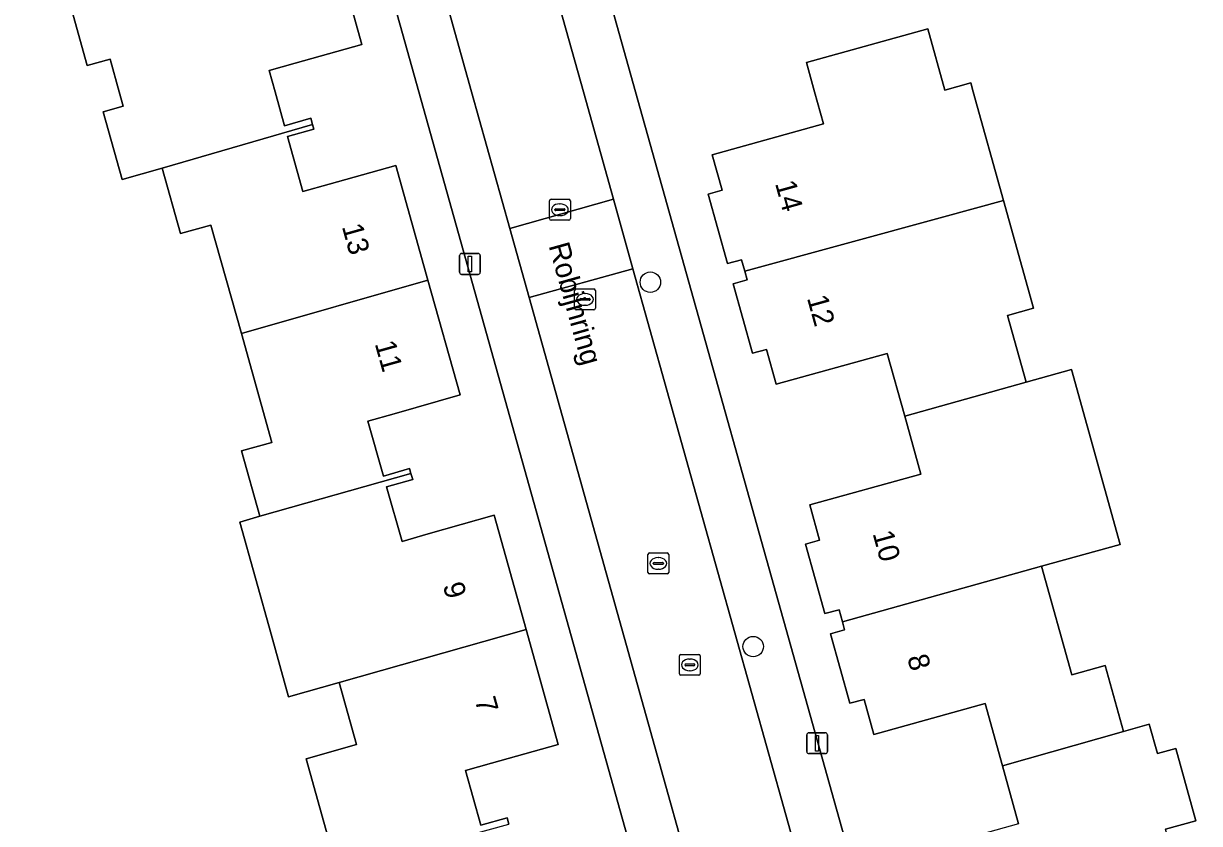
# Model space of a CAD drawing. Extents: x 159626 to 160723, y 388173 to 389416.
# Drawn here: x 160026.8 to 160083.1, y 388465 to 388503.3 of the extents above; entities that cross this region are included whole.
import ezdxf

# ---------------------------------------------------------------- set-up
doc = ezdxf.new("R2010")
doc.units = 0
for name, color, linetype in [('IMGEO_Boom', 7, 'Continuous'), ('IMGEO_Erf', 7, 'Continuous'), ('IMGEO_Kolk', 7, 'Continuous'), ('IMGEO_Lichtmast', 7, 'Continuous'), ('IMGEO_Openbare_ruimte_label', 7, 'Continuous'), ('IMGEO_Pand', 7, 'Continuous'), ('IMGEO_Pand_nummerreeks', 7, 'Continuous'), ('IMGEO_Rijbaan_lokaal_open', 7, 'Continuous'), ('IMGEO_Rioolput', 7, 'Continuous'), ('IMGEO_Voetpad_open', 7, 'Continuous')]:
    doc.layers.add(name, color=color, linetype=linetype)

msp = doc.modelspace()

# ---------------------------------------------------------------- linework, layer by layer
at = {"layer": 'IMGEO_Boom'}
for centre in [(160056.778, 388490.891), (160061.703, 388473.447)]:
    msp.add_circle(centre, 0.489, dxfattribs=at)
at = {"layer": 'IMGEO_Erf'}
for points in [[(160124.595, 388462.323), (160130.611, 388465.651), (160128.765, 388472.373), (160120.983, 388500), (160116.838, 388514.716), (160068.858, 388527.703), (160051.036, 388517.975), (160056.074, 388500), (160074.428, 388434.513)], [(160045.697, 388500), (160042.053, 388513.017), (160037.799, 388510.676), (160018.405, 388500), (160013.883, 388497.511), (160000, 388489.869), (159985.778, 388482.041), (160000, 388431.308), (160009.237, 388398.358), (160063.783, 388428.62)], [(160041.402, 388507.894), (160042.967, 388502.269), (160039.776, 388501.373), (160038.524, 388501.021), (160038.81, 388500), (160039.263, 388498.384), (160040.518, 388498.736), (160040.6, 388498.442), (160040.664, 388498.214), (160039.408, 388497.861), (160040.145, 388495.234), (160041.397, 388495.586), (160044.587, 388496.481), (160046.131, 388490.982), (160047.671, 388485.496), (160044.51, 388484.596), (160043.259, 388484.24), (160044.006, 388481.612), (160045.253, 388481.966), (160045.318, 388481.734), (160045.399, 388481.447), (160044.152, 388481.092), (160044.894, 388478.483), (160046.145, 388478.839), (160049.305, 388479.738), (160050.829, 388474.266), (160052.362, 388468.764), (160049.177, 388467.867), (160047.925, 388467.514), (160048.664, 388464.891), (160049.917, 388465.242), (160050.001, 388464.946)], [(160041.799, 388462.697), (160040.291, 388468.077), (160042.709, 388468.756), (160041.875, 388471.731), (160039.461, 388471.048), (160038.62, 388474.047), (160037.119, 388479.4), (160038.079, 388479.685), (160037.203, 388482.81), (160038.657, 388483.217), (160037.195, 388488.432), (160035.739, 388493.625), (160034.286, 388493.218), (160033.409, 388496.348), (160032.448, 388496.078), (160031.485, 388495.808), (160030.579, 388499.042), (160031.542, 388499.313), (160031.35, 388500), (160030.908, 388501.576), (160029.815, 388501.269), (160028.817, 388504.832)], [(160074.41, 388464.957), (160073.636, 388467.739), (160072.804, 388470.727), (160067.476, 388469.244), (160067.01, 388470.919), (160066.335, 388470.731), (160065.407, 388474.062), (160066.081, 388474.249), (160065.973, 388474.634), (160065.812, 388475.211), (160065.138, 388475.023), (160064.21, 388478.354), (160064.884, 388478.541), (160064.415, 388480.226), (160069.73, 388481.705), (160068.957, 388484.482), (160068.123, 388487.481), (160062.807, 388486.002), (160062.341, 388487.677), (160061.666, 388487.489), (160060.738, 388490.82), (160061.412, 388491.007), (160061.296, 388491.422), (160061.143, 388491.969), (160060.469, 388491.781), (160059.541, 388495.112), (160060.215, 388495.299), (160059.746, 388496.984), (160065.064, 388498.465), (160064.637, 388500), (160064.247, 388501.404), (160070.066, 388503.024), (160070.884, 388500.086), (160072.117, 388500.429), (160072.236, 388500), (160073.682, 388494.809), (160075.121, 388489.641), (160073.879, 388489.295), (160074.767, 388486.107), (160076.941, 388486.715), (160079.272, 388478.341), (160075.509, 388477.292), (160076.957, 388472.092), (160078.547, 388472.535), (160079.425, 388469.382), (160080.669, 388469.728), (160081.066, 388468.334), (160081.933, 388468.575), (160082.898, 388465.107), (160081.451, 388464.711)], [(160064.967, 388431.158), (160045.697, 388500)]]:
    msp.add_lwpolyline(points, dxfattribs=at)
at = {"layer": 'IMGEO_Kolk'}
for p, q in [((160051.948, 388493.935), (160051.948, 388494.787)), ((160052.023, 388494.861), (160052.875, 388494.861)), ((160052.436, 388494.641), (160052.461, 388494.641)), ((160052.949, 388494.787), (160052.949, 388493.935)), ((160052.207, 388494.355), (160052.207, 388494.367)), ((160052.645, 388494.318), (160052.247, 388494.318)), ((160052.25, 388494.404), (160052.648, 388494.404)), ((160052.459, 388494.081), (160052.434, 388494.081)), ((160052.691, 388494.367), (160052.691, 388494.355)), ((160052.875, 388493.861), (160052.023, 388493.861)), ((160053.149, 388489.64), (160053.149, 388490.492)), ((160053.224, 388490.566), (160054.076, 388490.566)), ((160053.408, 388490.06), (160053.408, 388490.072)), ((160053.846, 388490.023), (160053.448, 388490.023)), ((160053.451, 388490.109), (160053.849, 388490.109)), ((160053.637, 388490.346), (160053.662, 388490.346)), ((160053.892, 388490.072), (160053.892, 388490.06)), ((160054.15, 388490.492), (160054.15, 388489.64)), ((160054.076, 388489.566), (160053.224, 388489.566)), ((160053.66, 388489.786), (160053.635, 388489.786)), ((160056.659, 388477.001), (160056.659, 388477.853)), ((160056.734, 388477.927), (160057.586, 388477.927)), ((160057.147, 388477.707), (160057.172, 388477.707)), ((160057.66, 388477.853), (160057.66, 388477.001)), ((160056.918, 388477.421), (160056.918, 388477.433)), ((160057.356, 388477.384), (160056.958, 388477.384)), ((160056.961, 388477.47), (160057.359, 388477.47)), ((160057.17, 388477.147), (160057.145, 388477.147)), ((160057.402, 388477.433), (160057.402, 388477.421)), ((160057.586, 388476.927), (160056.734, 388476.927))]:
    msp.add_line(p, q, dxfattribs=at)
for points in [[(160051.948, 388493.935), (160051.948, 388494.787)], [(160052.023, 388494.861), (160052.875, 388494.861)], [(160052.949, 388494.787), (160052.949, 388493.935)], [(160052.875, 388493.861), (160052.023, 388493.861)], [(160053.149, 388489.64), (160053.149, 388490.492)], [(160053.224, 388490.566), (160054.076, 388490.566)], [(160054.15, 388490.492), (160054.15, 388489.64)], [(160054.076, 388489.566), (160053.224, 388489.566)], [(160056.659, 388477.001), (160056.659, 388477.853)], [(160056.734, 388477.927), (160057.586, 388477.927)], [(160057.66, 388477.853), (160057.66, 388477.001)], [(160057.586, 388476.927), (160056.734, 388476.927)]]:
    msp.add_lwpolyline(points, dxfattribs=at)
for centre, radius, start, end in [((160052.025, 388494.785), 0.0765, 91.552, 178.448), ((160052.025, 388494.785), 0.0765, 91.552, 178.448), ((160052.873, 388494.785), 0.0765, 1.552, 88.448), ((160052.873, 388494.785), 0.0765, 1.552, 88.448), ((160052.247, 388494.364), 0.0403, 85.8775, 175.7526), ((160052.244, 388494.354), 0.0366, 178.938, 274.7102), ((160052.648, 388494.361), 0.043, 264.8664, 352.4533), ((160052.652, 388494.366), 0.0386, 1.7309, 96.639), ((160052.025, 388493.937), 0.0765, 181.552, 268.448), ((160052.025, 388493.937), 0.0765, 181.552, 268.448), ((160052.873, 388493.937), 0.0765, 271.552, 358.448), ((160052.873, 388493.937), 0.0765, 271.552, 358.448), ((160053.226, 388490.49), 0.0765, 91.552, 178.448), ((160053.226, 388490.49), 0.0765, 91.552, 178.448), ((160053.448, 388490.069), 0.0403, 85.8775, 175.7526), ((160053.445, 388490.059), 0.0366, 178.938, 274.7102), ((160053.849, 388490.066), 0.043, 264.8664, 352.4533), ((160053.853, 388490.071), 0.0386, 1.7309, 96.639), ((160054.074, 388490.49), 0.0765, 1.552, 88.448), ((160054.074, 388490.49), 0.0765, 1.552, 88.448), ((160053.226, 388489.642), 0.0765, 181.552, 268.448), ((160053.226, 388489.642), 0.0765, 181.552, 268.448), ((160054.074, 388489.642), 0.0765, 271.552, 358.448), ((160054.074, 388489.642), 0.0765, 271.552, 358.448), ((160056.736, 388477.851), 0.0765, 91.552, 178.448), ((160056.736, 388477.851), 0.0765, 91.552, 178.448), ((160057.584, 388477.851), 0.0765, 1.552, 88.448), ((160057.584, 388477.851), 0.0765, 1.552, 88.448), ((160056.958, 388477.43), 0.0403, 85.8775, 175.7526), ((160056.955, 388477.42), 0.0366, 178.938, 274.7102), ((160057.359, 388477.427), 0.043, 264.8664, 352.4533), ((160057.363, 388477.432), 0.0386, 1.7309, 96.639), ((160056.736, 388477.003), 0.0765, 181.552, 268.448), ((160056.736, 388477.003), 0.0765, 181.552, 268.448), ((160057.584, 388477.003), 0.0765, 271.552, 358.448), ((160057.584, 388477.003), 0.0765, 271.552, 358.448)]:
    msp.add_arc(centre, radius, start, end, dxfattribs=at)
for centre, major_axis, ratio, start_param, end_param in [((160052.435, 388494.361), (-0.387, 0.002), 0.722429, 4.712389, 7.853982), ((160052.46, 388494.361), (-0.39, 0.002), 0.717154, 1.570796, 4.712389), ((160053.636, 388490.066), (-0.387, 0.002), 0.722429, 4.712389, 7.853982), ((160053.661, 388490.066), (-0.39, 0.002), 0.717154, 1.570796, 4.712389), ((160057.146, 388477.427), (-0.387, 0.002), 0.722429, 4.712389, 7.853982), ((160057.171, 388477.427), (-0.39, 0.002), 0.717154, 1.570796, 4.712389)]:
    msp.add_ellipse(centre, major_axis=major_axis, ratio=ratio, start_param=start_param, end_param=end_param, dxfattribs=at)
at = {"layer": 'IMGEO_Lichtmast'}
for p, q in [((160047.642, 388491.366), (160047.642, 388492.166)), ((160047.642, 388492.166), (160047.642, 388491.366)), ((160047.742, 388492.266), (160048.532, 388492.266)), ((160048.532, 388492.266), (160047.742, 388492.266)), ((160048.632, 388492.166), (160048.632, 388491.366)), ((160048.632, 388491.366), (160048.632, 388492.166)), ((160048.532, 388491.266), (160047.742, 388491.266)), ((160047.742, 388491.266), (160048.532, 388491.266)), ((160064.266, 388468.422), (160064.266, 388469.222)), ((160064.266, 388469.222), (160064.266, 388468.422)), ((160064.366, 388469.322), (160065.156, 388469.322)), ((160065.156, 388469.322), (160064.366, 388469.322)), ((160065.256, 388469.222), (160065.256, 388468.422)), ((160065.256, 388468.422), (160065.256, 388469.222)), ((160065.156, 388468.322), (160064.366, 388468.322)), ((160064.366, 388468.322), (160065.156, 388468.322))]:
    msp.add_line(p, q, dxfattribs=at)
for points in [[(160048.062, 388492.141), (160048.212, 388492.141), (160048.212, 388491.391), (160048.062, 388491.391), (160048.062, 388492.141)], [(160064.686, 388469.197), (160064.836, 388469.197), (160064.836, 388468.447), (160064.686, 388468.447), (160064.686, 388469.197)]]:
    msp.add_lwpolyline(points, dxfattribs=at)
for centre, start, end in [((160047.742, 388492.166), 90, 180), ((160047.742, 388492.166), 90, 180), ((160048.532, 388492.166), 0, 90), ((160048.532, 388492.166), 360, 90), ((160047.742, 388491.366), 180, 270), ((160047.742, 388491.366), 180, 270), ((160048.532, 388491.366), 270, 0), ((160048.532, 388491.366), 270, 0), ((160064.366, 388469.222), 90, 180), ((160064.366, 388469.222), 90, 180), ((160065.156, 388469.222), 0, 90), ((160065.156, 388469.222), 360, 90), ((160064.366, 388468.422), 180, 270), ((160064.366, 388468.422), 180, 270), ((160065.156, 388468.422), 270, 0), ((160065.156, 388468.422), 270, 0)]:
    msp.add_arc(centre, 0.1, start, end, dxfattribs=at)
at = {"layer": 'IMGEO_Pand'}
for points in [[(160038.524, 388501.021), (160039.776, 388501.373), (160042.967, 388502.269), (160041.402, 388507.894), (160032.449, 388505.383), (160032.328, 388505.816), (160028.817, 388504.832), (160029.815, 388501.269), (160030.908, 388501.576), (160031.35, 388500), (160031.542, 388499.313), (160030.579, 388499.042), (160031.485, 388495.808), (160032.448, 388496.078), (160033.409, 388496.348), (160040.6, 388498.442), (160040.518, 388498.736), (160039.263, 388498.384), (160038.81, 388500)], [(160073.682, 388494.809), (160072.236, 388500), (160072.117, 388500.429), (160070.884, 388500.086), (160070.066, 388503.024), (160064.247, 388501.404), (160064.637, 388500), (160065.064, 388498.465), (160059.746, 388496.984), (160060.215, 388495.299), (160059.541, 388495.112), (160060.469, 388491.781), (160061.143, 388491.969), (160061.296, 388491.422), (160070.825, 388494.02)], [(160037.195, 388488.432), (160046.131, 388490.982), (160044.587, 388496.481), (160041.397, 388495.586), (160040.145, 388495.234), (160039.408, 388497.861), (160040.664, 388498.214), (160040.6, 388498.442), (160033.409, 388496.348), (160034.286, 388493.218), (160035.739, 388493.625)], [(160068.957, 388484.482), (160074.767, 388486.107), (160073.879, 388489.295), (160075.121, 388489.641), (160073.682, 388494.809), (160070.825, 388494.02), (160061.296, 388491.422), (160061.412, 388491.007), (160060.738, 388490.82), (160061.666, 388487.489), (160062.341, 388487.677), (160062.807, 388486.002), (160068.123, 388487.481)], [(160037.195, 388488.432), (160038.657, 388483.217), (160037.203, 388482.81), (160038.079, 388479.685), (160045.318, 388481.734), (160045.253, 388481.966), (160044.006, 388481.612), (160043.259, 388484.24), (160044.51, 388484.596), (160047.671, 388485.496), (160046.131, 388490.982)], [(160074.767, 388486.107), (160068.957, 388484.482), (160069.73, 388481.705), (160064.415, 388480.226), (160064.884, 388478.541), (160064.21, 388478.354), (160065.138, 388475.023), (160065.812, 388475.211), (160065.973, 388474.634), (160075.509, 388477.292), (160079.272, 388478.341), (160076.941, 388486.715)], [(160049.305, 388479.738), (160046.145, 388478.839), (160044.894, 388478.483), (160044.152, 388481.092), (160045.399, 388481.447), (160045.318, 388481.734), (160038.079, 388479.685), (160037.119, 388479.4), (160038.62, 388474.047), (160039.461, 388471.048), (160041.875, 388471.731), (160050.829, 388474.266)], [(160065.973, 388474.634), (160066.081, 388474.249), (160065.407, 388474.062), (160066.335, 388470.731), (160067.01, 388470.919), (160067.476, 388469.244), (160072.804, 388470.727), (160073.636, 388467.739), (160079.425, 388469.382), (160078.547, 388472.535), (160076.957, 388472.092), (160075.509, 388477.292)], [(160041.799, 388462.697), (160050.001, 388464.946), (160049.917, 388465.242), (160048.664, 388464.891), (160047.925, 388467.514), (160049.177, 388467.867), (160052.362, 388468.764), (160050.829, 388474.266), (160041.875, 388471.731), (160042.709, 388468.756), (160040.291, 388468.077)], [(160080.163, 388460.578), (160082.452, 388461.218), (160081.451, 388464.711), (160082.898, 388465.107), (160081.933, 388468.575), (160081.066, 388468.334), (160080.669, 388469.728), (160079.425, 388469.382), (160073.636, 388467.739), (160074.41, 388464.957), (160069.092, 388463.478), (160069.561, 388461.793), (160068.887, 388461.606), (160069.815, 388458.275), (160070.489, 388458.463), (160070.642, 388457.914)]]:
    msp.add_lwpolyline(points, close=True, dxfattribs=at)
at = {"layer": 'IMGEO_Rijbaan_lokaal_open'}
for points in [[(160048.876, 388516.76), (160044.252, 388514.196), (160048.223, 388500), (160050.05, 388493.468), (160055.014, 388494.859), (160053.573, 388500)], [(160055.946, 388491.534), (160055.014, 388494.859), (160050.05, 388493.468), (160050.975, 388490.162)], [(160055.946, 388491.534), (160050.975, 388490.162), (160064.814, 388440.692), (160069.781, 388442.163)]]:
    msp.add_lwpolyline(points, close=True, dxfattribs=at)
at = {"layer": 'IMGEO_Rioolput'}
for p, q in [((160058.167, 388472.145), (160058.167, 388472.997)), ((160058.242, 388473.071), (160059.094, 388473.071)), ((160058.426, 388472.565), (160058.426, 388472.577)), ((160058.469, 388472.614), (160058.867, 388472.614)), ((160058.655, 388472.851), (160058.68, 388472.851)), ((160058.91, 388472.577), (160058.91, 388472.565)), ((160059.168, 388472.997), (160059.168, 388472.145)), ((160059.094, 388472.071), (160058.242, 388472.071)), ((160058.864, 388472.528), (160058.466, 388472.528)), ((160058.678, 388472.291), (160058.653, 388472.291))]:
    msp.add_line(p, q, dxfattribs=at)
for points in [[(160058.167, 388472.145), (160058.167, 388472.997)], [(160058.242, 388473.071), (160059.094, 388473.071)], [(160059.168, 388472.997), (160059.168, 388472.145)], [(160059.094, 388472.071), (160058.242, 388472.071)]]:
    msp.add_lwpolyline(points, dxfattribs=at)
for centre, radius, start, end in [((160058.244, 388472.995), 0.0765, 91.552, 178.448), ((160058.244, 388472.995), 0.0765, 91.552, 178.448), ((160058.466, 388472.574), 0.0403, 85.8775, 175.7526), ((160058.871, 388472.576), 0.0386, 1.7309, 96.639), ((160059.092, 388472.995), 0.0765, 1.552, 88.448), ((160059.092, 388472.995), 0.0765, 1.552, 88.448), ((160058.244, 388472.147), 0.0765, 181.552, 268.448), ((160058.244, 388472.147), 0.0765, 181.552, 268.448), ((160058.463, 388472.564), 0.0366, 178.938, 274.7102), ((160058.867, 388472.571), 0.043, 264.8664, 352.4533), ((160059.092, 388472.147), 0.0765, 271.552, 358.448), ((160059.092, 388472.147), 0.0765, 271.552, 358.448)]:
    msp.add_arc(centre, radius, start, end, dxfattribs=at)
for centre, major_axis, ratio, start_param, end_param in [((160058.654, 388472.571), (-0.387, 0.002), 0.722429, 4.712389, 7.853982), ((160058.679, 388472.571), (-0.39, 0.002), 0.717154, 1.570796, 4.712389)]:
    msp.add_ellipse(centre, major_axis=major_axis, ratio=ratio, start_param=start_param, end_param=end_param, dxfattribs=at)
at = {"layer": 'IMGEO_Voetpad_open'}
msp.add_lwpolyline([(160056.074, 388500), (160051.036, 388517.975), (160048.876, 388516.76), (160053.573, 388500), (160055.014, 388494.859), (160055.946, 388491.534), (160069.781, 388442.163), (160070.546, 388439.435), (160072.262, 388433.311), (160074.428, 388434.513)], close=True, dxfattribs=at)
for points in [[(160050.975, 388490.162), (160050.05, 388493.468), (160048.223, 388500), (160044.252, 388514.196), (160041.901, 388513.542), (160042.053, 388513.017), (160045.697, 388500), (160064.967, 388431.158)], [(160064.211, 388428.899), (160067.596, 388430.745), (160065.586, 388437.929), (160064.814, 388440.692), (160050.975, 388490.162)]]:
    msp.add_lwpolyline(points, dxfattribs=at)

# ---------------------------------------------------------------- texts
at = {"layer": 'IMGEO_Openbare_ruimte_label'}
msp.add_text('Robijnring', height=1, rotation=285.6069, dxfattribs=at).set_placement((160051.902, 388492.642))
at = {"layer": 'IMGEO_Pand_nummerreeks'}
for s, rotation, p in [('14', 285.5747, (160062.741, 388495.623)), ('13', 285.6819, (160042.002, 388493.556)), ('12', 285.5747, (160064.271, 388490.135)), ('11', 285.6819, (160043.575, 388487.953)), ('10', 285.5728, (160067.412, 388478.863)), ('9', 285.5671, (160046.836, 388476.379)), ('8', 285.5747, (160069.066, 388472.927)), ('7', 285.5661, (160048.364, 388470.892))]:
    msp.add_text(s, height=1, rotation=rotation, dxfattribs=at).set_placement(p)

doc.saveas('drawing.dxf')
